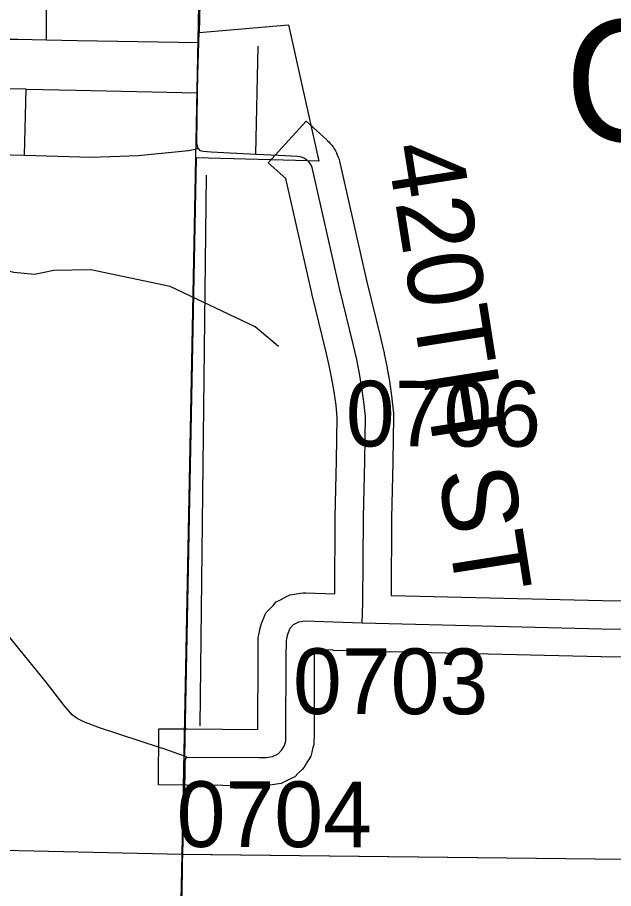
# Model space of a CAD drawing. Extents: x -132.8 to -73.3, y -60 to -26.
# Drawn here: x -98.19 to -97.554, y -47.005 to -46.076 of the extents above; entities that cross this region are included whole.
import ezdxf

# ---------------------------------------------------------------- set-up
doc = ezdxf.new("R2010")
doc.units = 0
for name, color, linetype in [('tdCoCityStreetMajor', 7, 'Continuous'), ('tdCoCityStreetMinor', 7, 'Continuous'), ('tdCoCorpBndry', 7, 'Continuous'), ('tdCoCorpTxt', 7, 'Continuous'), ('tdCoHydroRiver', 7, 'Continuous'), ('tdCoSecRdNmbr', 7, 'Continuous'), ('tdCoSecRdTxt', 7, 'Continuous'), ('tdCoSecRteBand', 7, 'Continuous'), ('tdCoSecRteCL', 7, 'Continuous'), ('tdCoSectLine', 7, 'Continuous'), ('tdCoSectLinePart', 7, 'Continuous'), ('tdCoSurfConcUnbanded', 7, 'Continuous'), ('tdCoSurfGravel', 7, 'Continuous'), ('tdCoSurfGravelUnbanded', 7, 'Continuous'), ('tdCoTwpBndry', 7, 'Continuous'), ('tdCoTwpBndryShd', 7, 'Continuous')]:
    doc.layers.add(name, color=color, linetype=linetype)

msp = doc.modelspace()

# ---------------------------------------------------------------- linework, layer by layer
at = {"layer": 'tdCoCityStreetMajor'}
for points in [[(-97.99713, -46.21572), (-97.99862, -46.21053), (-97.9977, -46.1562), (-97.99738, -46.13705), (-97.99643, -46.10278), (-97.99614, -46.09209)], [(-98.42473, -46.21079), (-98.42217, -46.21387), (-98.41804, -46.21792), (-98.41434, -46.21989), (-98.40373, -46.22137), (-98.28635, -46.22433), (-98.25626, -46.22433), (-98.24245, -46.22162), (-98.22593, -46.22186), (-98.18233, -46.22299), (-98.11151, -46.22482), (-98.09039, -46.2241), (-98.06095, -46.2231), (-98.00744, -46.21792), (-97.99713, -46.21572)], [(-97.99713, -46.21572), (-97.99516, -46.21769), (-97.99171, -46.21868), (-97.98308, -46.21917), (-97.93551, -46.22162), (-97.91132, -46.22287), (-97.89109, -46.22386), (-97.8885, -46.2242), (-97.88599, -46.22493), (-97.88362, -46.22604), (-97.88144, -46.22748), (-97.88006, -46.22874), (-97.87993, -46.22885)], [(-98.01157, -46.86365), (-98.03381, -46.85585), (-98.0372, -46.85466), (-98.10231, -46.83345), (-98.11883, -46.82704), (-98.12598, -46.82359), (-98.13141, -46.81964), (-98.14004, -46.80953), (-98.15927, -46.78487), (-98.21482, -46.71652)]]:
    msp.add_lwpolyline(points, dxfattribs=at)
at = {"layer": 'tdCoCityStreetMinor'}
for p, q in [((-97.93551, -46.22162), (-97.93296, -46.1067)), ((-98.18233, -46.22299), (-98.18056, -46.15249))]:
    msp.add_line(p, q, dxfattribs=at)
for points in [[(-98.15884, -46.09983), (-98.1583, -46.03138), (-98.15852, -46.02281)], [(-98.18056, -46.15249), (-98.23861, -46.15131), (-98.24527, -46.15279), (-98.2507, -46.156), (-98.26525, -46.16685), (-98.26824, -46.1678), (-98.27161, -46.16765), (-98.27552, -46.16658), (-98.27904, -46.164), (-98.28143, -46.16022), (-98.28257, -46.15663), (-98.28276, -46.15304), (-98.28156, -46.14857), (-98.27832, -46.14416), (-98.22505, -46.10322), (-98.2174, -46.10026), (-98.21025, -46.09928), (-98.18929, -46.09928), (-98.15884, -46.09983)], [(-98.15884, -46.09983), (-98.12594, -46.10043), (-97.99643, -46.10278)], [(-98.18056, -46.15249), (-98.1275, -46.15357), (-97.9977, -46.1562)]]:
    msp.add_lwpolyline(points, dxfattribs=at)
at = {"layer": 'tdCoCorpBndry'}
msp.add_lwpolyline([(-97.99443, -46.03054), (-97.99614, -46.09209), (-97.90066, -46.08403), (-97.86833, -46.22914), (-97.87994, -46.22885), (-97.99902, -46.22584), (-98.01157, -46.86365), (-98.00909, -46.86453), (-98.01098, -46.86677), (-98.01122, -46.86991), (-98.01122, -46.88298), (-98.01393, -46.97855), (-98.01418, -46.98754), (-98.01763, -47.15203)], dxfattribs=at)
at = {"layer": 'tdCoHydroRiver'}
msp.add_lwpolyline([(-97.91137, -46.42689), (-97.93614, -46.40583), (-98.02672, -46.36278), (-98.11154, -46.3451), (-98.15101, -46.3458), (-98.17162, -46.35007), (-98.19367, -46.34799), (-98.2235, -46.34101), (-98.23443, -46.33603), (-98.2629, -46.33855), (-98.27884, -46.34608), (-98.35312, -46.35072), (-98.39672, -46.3245), (-98.45456, -46.29954), (-98.51877, -46.27759), (-98.56248, -46.25611), (-98.58873, -46.23027), (-98.60437, -46.22361), (-98.74317, -46.2205)], dxfattribs=at)
at = {"layer": 'tdCoSecRteBand'}
msp.add_lwpolyline([(-97.39888, -46.76049), (-97.56706, -46.75778), (-97.56719, -46.75778), (-97.56731, -46.75777), (-97.79331, -46.75226), (-97.79333, -46.75259), (-97.79358, -46.75258), (-97.7936, -46.75284), (-97.82327, -46.75153), (-97.85297, -46.75081), (-97.85296, -46.75048), (-97.87308, -46.74978), (-97.8732, -46.75861), (-97.87345, -46.84082), (-97.87345, -46.84135), (-97.87347, -46.84188), (-97.87371, -46.84829), (-97.87383, -46.8514), (-97.87459, -46.85442), (-97.87582, -46.85935), (-97.87692, -46.86374), (-97.87926, -46.86761), (-97.8821, -46.87229), (-97.88386, -46.87521), (-97.88623, -46.87765), (-97.8903, -46.88184), (-97.89385, -46.8855), (-97.89841, -46.88778), (-97.90433, -46.89074), (-97.90869, -46.89292), (-97.91351, -46.89361), (-97.92041, -46.8946), (-97.92201, -46.89482), (-97.92362, -46.89488), (-97.93077, -46.89513), (-97.93141, -46.89515), (-97.93204, -46.89514), (-98.00933, -46.89453), (-98.03933, -46.89429), (-98.03885, -46.83429), (-98.00885, -46.83453), (-97.93343, -46.83513), (-97.9332, -46.75827), (-97.9332, -46.75811), (-97.9332, -46.75795), (-97.93295, -46.73995), (-97.93291, -46.73698), (-97.93229, -46.73407), (-97.93081, -46.72717), (-97.93027, -46.72468), (-97.92933, -46.72231), (-97.92686, -46.71615), (-97.92476, -46.7109), (-97.92089, -46.70677), (-97.91719, -46.70283), (-97.91371, -46.69911), (-97.90918, -46.69675), (-97.90351, -46.69379), (-97.89911, -46.69149), (-97.8942, -46.69073), (-97.88778, -46.68975), (-97.88499, -46.68932), (-97.88217, -46.68942), (-97.85125, -46.69051), (-97.85081, -46.60939), (-97.85081, -46.6091), (-97.8508, -46.60882), (-97.84933, -46.54829), (-97.84862, -46.50241), (-97.85, -46.48951), (-97.85197, -46.47531), (-97.85438, -46.46117), (-97.85723, -46.44711), (-97.86059, -46.43282), (-97.87585, -46.3703), (-97.87591, -46.37007), (-97.87596, -46.36982), (-97.90361, -46.24787), (-97.92231, -46.23092), (-97.882, -46.18647), (-97.85978, -46.20663), (-97.85935, -46.20701), (-97.85767, -46.20854), (-97.85624, -46.2103), (-97.85459, -46.21232), (-97.85316, -46.21408), (-97.85201, -46.21604), (-97.85068, -46.21829), (-97.84953, -46.22025), (-97.84868, -46.22235), (-97.84771, -46.22478), (-97.84683, -46.22699), (-97.8463, -46.22931), (-97.8175, -46.35632), (-97.80227, -46.41871), (-97.80224, -46.41884), (-97.80221, -46.41896), (-97.79871, -46.43383), (-97.79861, -46.43428), (-97.79851, -46.43474), (-97.79548, -46.44971), (-97.79539, -46.45017), (-97.79531, -46.45063), (-97.79274, -46.46568), (-97.79266, -46.46614), (-97.7926, -46.46661), (-97.7905, -46.48174), (-97.79044, -46.4822), (-97.79039, -46.48266), (-97.78876, -46.49785), (-97.78857, -46.49967), (-97.7886, -46.50151), (-97.78934, -46.54935), (-97.78934, -46.54948), (-97.78934, -46.54962), (-97.79081, -46.61), (-97.79126, -46.6923), (-97.56597, -46.69779), (-97.39819, -46.7005)], dxfattribs=at)
at = {"layer": 'tdCoSecRteCL'}
msp.add_line((-98.01157, -46.86365), (-98.00909, -46.86453), dxfattribs=at)
for points in [[(-97.99614, -46.09209), (-97.99613, -46.09184), (-97.99443, -46.03054), (-97.98689, -45.99087)], [(-97.82225, -46.72155), (-97.8213, -46.70006), (-97.82081, -46.60955), (-97.81933, -46.54889), (-97.81859, -46.50104), (-97.82022, -46.48586), (-97.82232, -46.47073), (-97.82488, -46.45567), (-97.82792, -46.4407), (-97.83142, -46.42583), (-97.8467, -46.36319), (-97.87556, -46.23594), (-97.87653, -46.23352), (-97.87786, -46.23126), (-97.87951, -46.22924), (-97.87993, -46.22885)], [(-98.00909, -46.86453), (-97.93181, -46.86514), (-97.92465, -46.8649), (-97.91775, -46.86391), (-97.91183, -46.86095), (-97.90776, -46.85676), (-97.90492, -46.85207), (-97.90369, -46.84714), (-97.90345, -46.84073), (-97.9032, -46.75836), (-97.90295, -46.74036), (-97.90147, -46.73346), (-97.89901, -46.72729), (-97.89531, -46.72334), (-97.88964, -46.72039), (-97.88322, -46.7194), (-97.82225, -46.72155)], [(-97.82225, -46.72155), (-97.56658, -46.72778), (-97.39839, -46.7305), (-97.22207, -46.73), (-97.07037, -46.73), (-97.05783, -46.73), (-96.71751, -46.73863), (-96.54785, -46.74209), (-96.3296, -46.74751), (-96.06608, -46.75433)], [(-98.01897, -47.21301), (-98.01763, -47.15203), (-98.01418, -46.98754), (-98.01393, -46.97855), (-98.01122, -46.88298), (-98.01122, -46.86991), (-98.01098, -46.86677), (-98.00909, -46.86453)]]:
    msp.add_lwpolyline(points, dxfattribs=at)
at = {"layer": 'tdCoSectLine'}
for points in [[(-98.01401, -46.96804), (-97.99441, -45.97236)], [(-99.01141, -46.94583), (-98.01401, -46.96804)], [(-98.03561, -47.96864), (-98.01401, -46.96804)], [(-98.01401, -46.96804), (-97.0697, -46.97874)]]:
    msp.add_lwpolyline(points, dxfattribs=at)
at = {"layer": 'tdCoSectLinePart'}
msp.add_lwpolyline([(-97.98365, -46.96838), (-97.0697, -46.97874)], dxfattribs=at)
at = {"layer": 'tdCoSurfConcUnbanded'}
msp.add_lwpolyline([(-97.99614, -46.09209), (-97.99613, -46.09184), (-97.99443, -46.03054), (-97.98689, -45.99087)], dxfattribs=at)
at = {"layer": 'tdCoSurfGravel'}
for points in [[(-97.82225, -46.72155), (-97.8213, -46.70006), (-97.82081, -46.60955), (-97.81933, -46.54889), (-97.81859, -46.50104), (-97.82022, -46.48586), (-97.82232, -46.47073), (-97.82488, -46.45567), (-97.82792, -46.4407), (-97.83142, -46.42583), (-97.8467, -46.36319), (-97.87556, -46.23594), (-97.87653, -46.23352), (-97.87786, -46.23126), (-97.87951, -46.22924), (-97.87993, -46.22885)], [(-98.00909, -46.86453), (-97.93181, -46.86514), (-97.92465, -46.8649), (-97.91775, -46.86391), (-97.91183, -46.86095), (-97.90776, -46.85676), (-97.90492, -46.85207), (-97.90369, -46.84714), (-97.90345, -46.84073), (-97.9032, -46.75836), (-97.90295, -46.74036), (-97.90147, -46.73346), (-97.89901, -46.72729), (-97.89531, -46.72334), (-97.88964, -46.72039), (-97.88322, -46.7194), (-97.82225, -46.72155)], [(-97.82225, -46.72155), (-97.56658, -46.72778), (-97.39839, -46.7305), (-97.22207, -46.73), (-97.07037, -46.73)]]:
    msp.add_lwpolyline(points, dxfattribs=at)
at = {"layer": 'tdCoSurfGravelUnbanded'}
msp.add_lwpolyline([(-98.01897, -47.21301), (-98.01763, -47.15203), (-98.01418, -46.98754), (-98.01393, -46.97855), (-98.01122, -46.88298), (-98.01122, -46.86991), (-98.01098, -46.86677), (-98.00909, -46.86453), (-98.01157, -46.86365)], dxfattribs=at)
at = {"layer": 'tdCoTwpBndry'}
msp.add_lwpolyline([(-97.98863, -46.24421), (-97.99531, -46.83123)], dxfattribs=at)
at = {"layer": 'tdCoTwpBndryShd'}
msp.add_lwpolyline([(-98.23662, -56.86742), (-98.22294, -55.85927), (-98.19289, -54.86969), (-98.17145, -53.8651), (-98.1499, -52.86729), (-98.12523, -51.85636), (-98.10743, -50.96421), (-98.08228, -49.9657), (-98.05793, -48.96509), (-98.03561, -47.96864), (-98.01401, -46.96804), (-97.99441, -45.97236), (-97.98838, -45.42582), (-97.96885, -44.99431), (-97.94305, -43.99315), (-97.92083, -42.99115), (-97.89248, -41.99653), (-97.87108, -40.99846), (-97.84649, -40.0004), (-97.82327, -39.02955), (-97.79878, -38.03995)], dxfattribs=at)

# ---------------------------------------------------------------- texts
at = {"layer": 'tdCoCorpTxt'}
msp.add_text('OAKLAND', height=0.13, rotation=359.92642, dxfattribs=at).set_placement((-97.60542, -46.20819))
at = {"layer": 'tdCoSecRdNmbr'}
for s, rotation, p in [('0706', 359.92621, (-97.83961, -46.53333)), ('0703', 359.92608, (-97.89597, -46.81864)), ('0704', 359.92613, (-98.02002, -46.9604))]:
    msp.add_text(s, height=0.07, rotation=rotation, dxfattribs=at).set_placement(p)
at = {"layer": 'tdCoSecRdTxt'}
msp.add_text('420TH ST', height=0.08, rotation=279, dxfattribs=at).set_placement((-97.79628, -46.21398))

doc.saveas('drawing.dxf')
